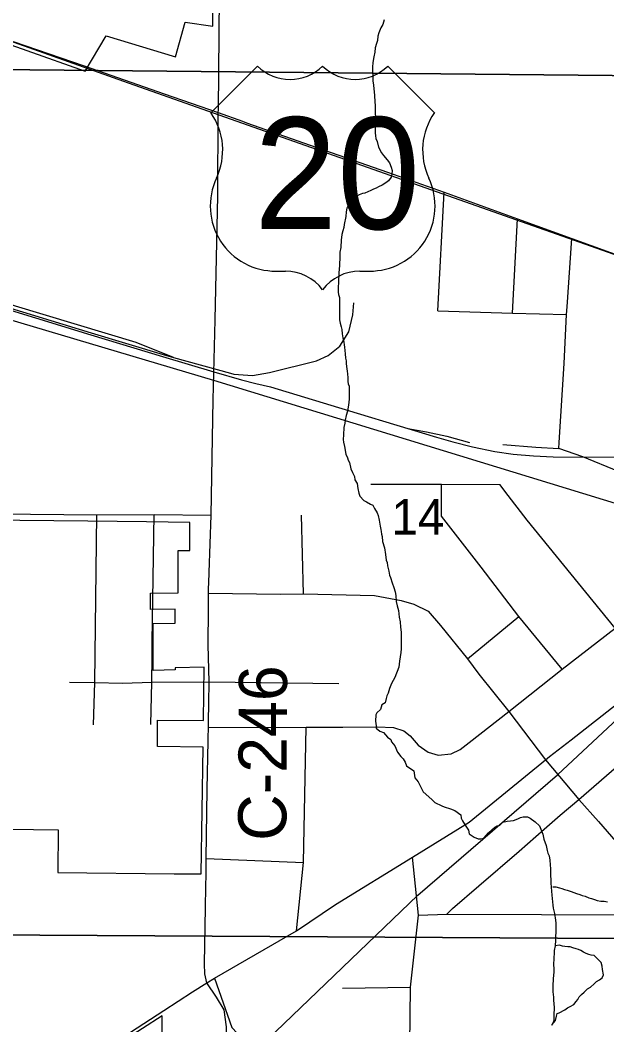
# Model space of a CAD drawing. Extents: x -8.5 to 18.7, y -20.3 to 7.
# Drawn here: x 7.549 to 8.934, y -4.985 to -2.616 of the extents above; entities that cross this region are included whole.
import ezdxf

# ---------------------------------------------------------------- set-up
doc = ezdxf.new("R2010")
doc.units = 0
for name, color, linetype in [('GM_X_City_Street', 7, 'Continuous'), ('GM_X_Corporation', 7, 'Continuous'), ('GM_X_County_Road', 7, 'Continuous'), ('GM_X_County_Road_Text', 7, 'Continuous'), ('GM_X_Minor_River', 7, 'Continuous'), ('GM_X_Rail_Line', 7, 'Continuous'), ('GM_X_Section', 7, 'Continuous'), ('GM_X_Section_Text', 7, 'Continuous'), ('GM_X_Township_Road', 7, 'Continuous'), ('GM_X_US_Location', 7, 'Continuous'), ('GM_X_US_Route', 7, 'Continuous'), ('GM_X_US_Shield', 7, 'Continuous')]:
    doc.layers.add(name, color=color, linetype=linetype)

msp = doc.modelspace()

# ---------------------------------------------------------------- linework, layer by layer
at = {"layer": 'GM_X_City_Street'}
for p, q in [((8.5349, -3.3018), (8.5498, -3.022)), ((8.7113, -3.3072), (8.7232, -3.0847)), ((8.2178, -3.9688), (8.2135, -3.7828)), ((8.6046, -4.1219), (8.7264, -4.0223)), ((7.9955, -4.1762), (8.3014, -4.1803)), ((7.9885, -4.5927), (8.2182, -4.6019)), ((8.3103, -4.8983), (8.4707, -4.8958))]:
    msp.add_line(p, q, dxfattribs=at)
for points in [[(8.5349, -3.3018), (8.7113, -3.3072), (8.8387, -3.3102)], [(8.6887, -3.6163), (8.7663, -3.6227), (8.8202, -3.6262)], [(9.0423, -4.1618), (8.9532, -4.0493), (8.7458, -3.7952), (8.6931, -3.7262), (8.6821, -3.7118), (8.5436, -3.7112), (8.3909, -3.7105), (8.3768, -3.7105)], [(8.8287, -4.1465), (8.7264, -4.0223), (8.6372, -3.9054), (8.5435, -3.7854), (8.5436, -3.7112)], [(7.9938, -3.9672), (8.164, -3.9694), (8.2178, -3.9688), (8.3857, -3.9722), (8.4488, -3.9845), (8.4784, -3.9929), (8.5124, -4.0096), (8.5415, -4.0431), (8.6046, -4.1219), (8.6314, -4.1576), (8.7029, -4.2461), (8.7894, -4.3596), (8.8677, -4.4531), (8.9138, -4.5052), (8.9652, -4.5641), (8.9781, -4.5788), (8.9863, -4.5893), (8.9902, -4.6017), (8.9914, -4.624), (8.9889, -4.725), (8.9773, -4.8567)], [(8.556, -4.7236), (8.5694, -4.7105), (8.632, -4.6568), (8.7266, -4.5756), (8.786, -4.5236), (8.8236, -4.4904), (8.8677, -4.4531), (8.9685, -4.3663), (9.242, -4.1309), (9.2578, -4.1198), (9.2762, -4.1095), (9.3164, -4.0916), (9.4045, -4.0514), (9.4901, -4.0104), (9.501, -4.0055)], [(7.9936, -4.2837), (8.224, -4.2826), (8.3108, -4.2826), (8.3917, -4.2823), (8.4303, -4.2837), (8.4544, -4.2915), (8.47, -4.3032), (8.4888, -4.3252), (8.5122, -4.3418), (8.5356, -4.3486), (8.5668, -4.3457), (8.5873, -4.3355), (8.6089, -4.3192), (8.7029, -4.2461), (8.8287, -4.1465), (8.9532, -4.0493)], [(8.2014, -4.7632), (8.2182, -4.6019), (8.224, -4.2826)], [(8.4895, -4.7259), (8.556, -4.7236), (8.7794, -4.7248), (8.9889, -4.725), (9.1204, -4.7245)], [(8.008, -4.8746), (8.0485, -4.9913), (8.0846, -5.0292), (8.156, -5.0296), (8.3862, -5.0311), (8.4687, -5.032)]]:
    msp.add_lwpolyline(points, dxfattribs=at)
at = {"layer": 'GM_X_Corporation'}
for points in [[(7.4266, -2.6387), (7.7027, -2.7367), (7.7524, -2.6529), (7.916, -2.7029), (7.9387, -2.6208), (8.0043, -2.6306), (8.0087, -1.9682), (8.5043, -1.9685), (8.5067, -2.2912), (9.5201, -2.2978), (9.5201, -2.1481), (10.526, -2.0578)], [(7.4642, -4.5224), (7.6393, -4.5249), (7.6378, -4.6255), (7.9127, -4.6289), (7.9768, -4.6289), (7.9808, -4.3298), (7.8734, -4.3289), (7.8734, -4.2663), (7.982, -4.2672), (7.9837, -4.1417), (7.9148, -4.1429), (7.9148, -4.1478), (7.8629, -4.1496), (7.8629, -4.0386), (7.9148, -4.0377), (7.9148, -4.0044), (7.8565, -4.0052), (7.8565, -3.9673), (7.9224, -3.9662), (7.9224, -3.8667), (7.9496, -3.8662), (7.9496, -3.8006), (7.8475, -3.7992), (7.709, -3.7972), (7.387, -3.7942)], [(7.4601, -5.6404), (7.7395, -5.3837), (7.7468, -5.524), (7.8603, -5.5216), (7.8645, -5.281), (7.9649, -5.184), (7.9696, -5.0261), (7.8847, -5.0791), (7.8847, -4.9635), (7.5596, -5.1724), (7.5633, -5.1781), (7.5709, -5.323), (7.5752, -5.3835), (7.6162, -5.4517), (7.4083, -5.6456)]]:
    msp.add_lwpolyline(points, dxfattribs=at)
at = {"layer": 'GM_X_County_Road'}
for p, q in [((8.84, -3.2921), (8.8512, -3.1312)), ((7.9999, -3.783), (8.0032, -3.6018)), ((7.406, -3.7793), (7.7303, -3.7822)), ((7.9941, -3.9594), (7.9954, -3.9207)), ((7.9561, -4.9072), (7.99, -4.8855)), ((7.8884, -4.9505), (7.9561, -4.9072))]:
    msp.add_line(p, q, dxfattribs=at)
for points in [[(8.0032, -3.6018), (8.0049, -3.5112), (8.0092, -3.3226), (8.0155, -3.0302), (8.0169, -2.8342)], [(8.8211, -3.6122), (8.8331, -3.4255), (8.8387, -3.3102), (8.84, -3.2921)], [(9.09, -3.7111), (9.0494, -3.7108), (9.0213, -3.7107), (9.0072, -3.7048), (8.9612, -3.6799), (8.8774, -3.6459), (8.8202, -3.6262), (8.8211, -3.6122)], [(7.7303, -3.7822), (7.8657, -3.7818), (7.9999, -3.783)], [(7.9954, -3.9207), (7.9954, -3.9187), (7.9999, -3.783)], [(8.7987, -4.3523), (8.85, -4.3126), (8.9671, -4.2208), (9.0423, -4.1618), (9.1323, -4.0909), (9.2328, -4.0125), (9.2617, -3.9889), (9.3379, -3.9226), (9.379, -3.8896), (9.4122, -3.8719), (9.4409, -3.8552), (9.5107, -3.7996)], [(7.9936, -4.0005), (7.9937, -3.9966), (7.9938, -3.9672), (7.9941, -3.9594)], [(7.9938, -4.1179), (7.9937, -4.114), (7.993, -4.0926), (7.9936, -4.0005)], [(7.9937, -4.2758), (7.9938, -4.2699), (7.9943, -4.2267), (7.9955, -4.1762), (7.9938, -4.1179)], [(7.9929, -4.3149), (7.993, -4.3091), (7.9936, -4.2837), (7.9937, -4.2758)], [(7.9881, -4.6298), (7.9882, -4.62), (7.9885, -4.5927), (7.9903, -4.43), (7.9929, -4.3149)], [(7.99, -4.8855), (8.008, -4.8746), (8.2014, -4.7632), (8.2935, -4.7011), (8.475, -4.5892), (8.6089, -4.5067), (8.7894, -4.3596), (8.7987, -4.3523)], [(8.4636, -6.3145), (8.4608, -5.5935), (8.4631, -5.4268), (8.4667, -5.1727), (8.4687, -5.032), (8.4707, -4.8958), (8.4895, -4.7259), (8.475, -4.5892)], [(7.9868, -4.7084), (7.9878, -4.659), (7.9881, -4.6298)], [(7.99, -4.8855), (7.9853, -4.8646), (7.9842, -4.8408), (7.9868, -4.7084)], [(7.9499, -5.5424), (7.9537, -5.5305), (7.9601, -5.502), (7.9662, -5.4633), (7.9675, -5.406), (7.9678, -5.3286), (7.9697, -5.2541), (7.978, -5.1869), (7.9959, -5.112), (8.0222, -5.0631), (8.0365, -5.0184), (8.0365, -4.9895), (8.0308, -4.9491), (8.0127, -4.9192), (7.99, -4.8855)], [(7.6035, -5.1361), (7.6052, -5.135), (7.8884, -4.9505)]]:
    msp.add_lwpolyline(points, dxfattribs=at)
at = {"layer": 'GM_X_Minor_River'}
for points in [[(8.4086, -2.6155), (8.4048, -2.6262), (8.4003, -2.6346), (8.3958, -2.646), (8.3936, -2.6536)], [(8.3936, -2.6536), (8.3929, -2.6642), (8.3899, -2.6711), (8.3869, -2.6817), (8.3862, -2.6916), (8.3839, -2.7023), (8.3817, -2.7159), (8.381, -2.7273), (8.3812, -2.7592), (8.3835, -2.7691), (8.3852, -2.7942), (8.386, -2.8086), (8.3868, -2.8177), (8.3869, -2.8314), (8.3877, -2.8496), (8.3878, -2.8618), (8.3871, -2.8732), (8.3871, -2.8815), (8.3879, -2.8891), (8.3887, -2.8952), (8.3918, -2.902), (8.3949, -2.9157), (8.4018, -2.9293), (8.4071, -2.9354), (8.4155, -2.9452), (8.4209, -2.9528), (8.4247, -2.9626), (8.427, -2.971), (8.4263, -2.9793), (8.4248, -2.9862), (8.4188, -2.9946), (8.412, -2.9999), (8.4037, -3.0053), (8.3953, -3.0091), (8.3893, -3.0122), (8.3832, -3.0145), (8.3771, -3.0175), (8.3696, -3.0206), (8.3628, -3.0237), (8.3574, -3.0252), (8.3491, -3.0283), (8.3438, -3.0314), (8.3385, -3.0375), (8.3332, -3.0428), (8.3279, -3.0474), (8.3234, -3.0535), (8.3204, -3.0596), (8.3189, -3.0679), (8.3182, -3.0793), (8.3138, -3.0976), (8.313, -3.1052), (8.3108, -3.1128), (8.3086, -3.1219), (8.3078, -3.1288), (8.3071, -3.1341), (8.3057, -3.1523), (8.3035, -3.163), (8.3035, -3.1789), (8.3028, -3.1888), (8.3029, -3.1941), (8.3021, -3.204), (8.3014, -3.2108), (8.3015, -3.2184), (8.3007, -3.2276), (8.3008, -3.2367), (8.3001, -3.2435), (8.3001, -3.2572), (8.3009, -3.2633), (8.3025, -3.2701), (8.3026, -3.2936), (8.3026, -3.3012), (8.3027, -3.3225), (8.3043, -3.3308), (8.3066, -3.3392), (8.3082, -3.3453), (8.309, -3.3559), (8.3105, -3.365), (8.3129, -3.3756), (8.3137, -3.3817), (8.3144, -3.387), (8.3152, -3.3946), (8.316, -3.403), (8.3168, -3.4128), (8.3184, -3.4197), (8.3184, -3.4257), (8.3192, -3.4326), (8.3208, -3.444), (8.3216, -3.45), (8.3224, -3.4591), (8.3224, -3.4683), (8.3232, -3.4736), (8.3255, -3.4789), (8.3257, -3.5093), (8.325, -3.5176), (8.3242, -3.5229), (8.322, -3.5381), (8.3183, -3.548), (8.3161, -3.5594), (8.3153, -3.5663), (8.3131, -3.5762), (8.3124, -3.5936)], [(8.3124, -3.5936), (8.3117, -3.605), (8.3125, -3.6111), (8.3148, -3.621), (8.318, -3.6392), (8.3218, -3.6483), (8.3233, -3.6536), (8.3264, -3.6589), (8.3295, -3.6741), (8.3334, -3.6824), (8.338, -3.6923), (8.3388, -3.6999), (8.3449, -3.7089), (8.3465, -3.7203), (8.3488, -3.731), (8.3511, -3.7385), (8.3603, -3.7484), (8.3664, -3.7521), (8.3763, -3.7574), (8.3816, -3.7597), (8.3854, -3.7672), (8.3915, -3.7779), (8.3938, -3.7839), (8.3962, -3.7953), (8.3985, -3.809), (8.4001, -3.8166), (8.4009, -3.8219), (8.4024, -3.8279), (8.4032, -3.8333), (8.404, -3.8454), (8.4094, -3.8598), (8.4118, -3.8758), (8.4133, -3.8894), (8.4156, -3.8947), (8.4164, -3.9023), (8.4195, -3.9152), (8.4211, -3.9243), (8.4234, -3.9304), (8.4273, -3.9425), (8.4311, -3.9539), (8.4342, -3.9638), (8.4358, -3.9729), (8.4366, -3.9865), (8.4389, -3.9972), (8.442, -4.0078), (8.4428, -4.0161), (8.4436, -4.0237), (8.446, -4.0344), (8.4468, -4.0473), (8.4476, -4.0526), (8.4484, -4.0594), (8.4485, -4.0982), (8.4478, -4.1073), (8.4441, -4.127), (8.4427, -4.1415), (8.4337, -4.1658), (8.4254, -4.1803), (8.4209, -4.1917), (8.4179, -4.2031), (8.4149, -4.2092), (8.4127, -4.2153), (8.4105, -4.2252), (8.4029, -4.2306), (8.3999, -4.2412), (8.3908, -4.2488), (8.3886, -4.2542), (8.3879, -4.2686), (8.3895, -4.28), (8.3895, -4.2853), (8.3979, -4.2921), (8.407, -4.2959), (8.4162, -4.3065), (8.4238, -4.3117), (8.4253, -4.3178), (8.4337, -4.3269), (8.4399, -4.342), (8.4475, -4.3519), (8.4529, -4.3579), (8.4575, -4.3655), (8.4613, -4.3739), (8.4781, -4.3859), (8.4796, -4.3966), (8.4804, -4.4026), (8.4888, -4.4117), (8.5003, -4.4352), (8.5209, -4.4533), (8.5278, -4.4609), (8.5445, -4.4684), (8.5499, -4.4707), (8.5651, -4.4752), (8.575, -4.4797), (8.5894, -4.4895), (8.5902, -4.4971), (8.5933, -4.5039), (8.5994, -4.5137), (8.6071, -4.5259), (8.6086, -4.5342), (8.614, -4.5372), (8.6208, -4.5425), (8.6299, -4.5463), (8.6368, -4.5462)], [(8.6368, -4.5462), (8.6436, -4.5447), (8.6542, -4.5317), (8.6693, -4.5187), (8.6746, -4.5157), (8.6814, -4.5141), (8.6882, -4.5072), (8.6988, -4.5049), (8.7064, -4.5034), (8.7132, -4.5026), (8.7238, -4.4987), (8.7299, -4.4956), (8.7367, -4.4941), (8.7466, -4.494), (8.7527, -4.4971), (8.7649, -4.5061), (8.7748, -4.5159), (8.7825, -4.5349), (8.7848, -4.547), (8.791, -4.5622), (8.7933, -4.5736), (8.7949, -4.5797), (8.7979, -4.5865), (8.7995, -4.5963), (8.8003, -4.6077), (8.8011, -4.6169), (8.8012, -4.6244), (8.802, -4.651), (8.8037, -4.6791), (8.8061, -4.7027), (8.8069, -4.7095), (8.81, -4.7224), (8.8123, -4.7376), (8.8131, -4.7452), (8.8132, -4.7573), (8.8126, -4.7847), (8.8119, -4.7984), (8.8097, -4.8098), (8.8097, -4.8151), (8.809, -4.8273), (8.8083, -4.8432), (8.8084, -4.8516), (8.8084, -4.8607), (8.807, -4.8751), (8.807, -4.8812), (8.8063, -4.888), (8.8064, -4.907), (8.8079, -4.9192), (8.808, -4.9268), (8.8096, -4.9435), (8.8096, -4.9488), (8.8089, -4.9572), (8.809, -4.9716), (8.8082, -4.9777), (8.803, -4.9861)], [(8.8066, -4.6591), (8.8134, -4.6591), (8.8218, -4.6615), (8.8278, -4.663), (8.8339, -4.6654), (8.8399, -4.6669), (8.8497, -4.6701), (8.8626, -4.6747), (8.8702, -4.6771), (8.8755, -4.6794), (8.8823, -4.681), (8.8913, -4.6856), (8.8974, -4.6872), (8.9049, -4.6895), (8.911, -4.6919), (8.9193, -4.6935), (8.9277, -4.6935), (8.9352, -4.6944)], [(8.8047, -4.9841), (8.8123, -4.9742), (8.8147, -4.9644), (8.8162, -4.9576), (8.8216, -4.9561), (8.8345, -4.9494), (8.8406, -4.9449), (8.8475, -4.9411), (8.8558, -4.9367), (8.8612, -4.9299), (8.8651, -4.9246), (8.8689, -4.9185), (8.8742, -4.9133), (8.8804, -4.908), (8.888, -4.8997), (8.8949, -4.896), (8.904, -4.8877), (8.9094, -4.8824), (8.9163, -4.8787), (8.9224, -4.8742), (8.9262, -4.8667), (8.9233, -4.8545), (8.9226, -4.8461), (8.9204, -4.8377), (8.9038, -4.8209), (8.897, -4.8201), (8.891, -4.8185), (8.8849, -4.8162), (8.8789, -4.8131), (8.8721, -4.8092), (8.8668, -4.8069), (8.8615, -4.8053), (8.8539, -4.803), (8.8471, -4.8007), (8.8418, -4.8006), (8.835, -4.7998), (8.8289, -4.799), (8.8221, -4.7966), (8.8122, -4.7981)]]:
    msp.add_lwpolyline(points, dxfattribs=at)
at = {"layer": 'GM_X_Rail_Line'}
for points in [[(-3.1051, 1.2532), (-2.4469, 1.0116), (-1.5221, 0.6739), (-0.4101, 0.2634), (0.7595, -0.1688), (1.8743, -0.5688), (3.1764, -1.0285), (4.3174, -1.4463), (6.1065, -2.1352), (6.899, -2.4421), (7.8038, -2.7637), (9.1245, -3.2289), (9.8265, -3.4832)], [(-4.1359, 0.4799), (-3.9917, 0.3963), (-3.701, 0.2417), (-3.3191, 0.0535), (-3.0415, -0.0676), (-2.7956, -0.1644), (-2.5273, -0.2576), (-1.5921, -0.5518), (0.1442, -1.0771), (1.8247, -1.5912), (3.5032, -2.1053), (6.0055, -2.8718), (6.8969, -3.1354), (8.0058, -3.465), (9.3799, -3.8857)], [(7.3236, -3.2381), (7.7157, -3.3577), (7.8852, -3.4089), (8.0067, -3.4453), (8.0718, -3.4639), (8.1057, -3.4725), (8.1404, -3.481), (8.3446, -3.5425), (8.5322, -3.5993), (8.5706, -3.6101), (8.6168, -3.6222), (8.6695, -3.633), (8.713, -3.639), (8.7605, -3.6433), (8.8074, -3.6455), (8.9644, -3.6463)], [(7.9111, -3.4112), (7.8234, -3.3765), (7.5381, -3.2905), (7.3855, -3.2428), (7.325, -3.2337)], [(7.325, -3.2337), (7.717, -3.3532), (7.8865, -3.4045), (7.9111, -3.4112)], [(7.9111, -3.4112), (8.0458, -3.4483), (8.0538, -3.4505), (8.0977, -3.4538), (8.1373, -3.4472), (8.2489, -3.4195), (8.2761, -3.4067), (8.3035, -3.3846), (8.3253, -3.3509), (8.3342, -3.3108), (8.3368, -3.2825)], [(8.4641, -3.5787), (8.5085, -3.5867), (8.5564, -3.5969), (8.6098, -3.6116)], [(1.838, -10.6862), (2.1974, -10.3661), (2.8053, -9.8305), (3.4123, -9.2873), (4.0286, -8.7279), (4.7575, -8.0687), (5.3952, -7.4956), (6.8786, -6.1515), (7.9737, -5.1713), (8.488, -4.679), (8.8174, -4.395), (9.2327, -4.0082), (9.3799, -3.8857)]]:
    msp.add_lwpolyline(points, dxfattribs=at)
at = {"layer": 'GM_X_Section'}
for points in [[(7.5243, -0.7725), (9.5232, -0.7767), (9.5129, -2.7521), (7.4906, -2.7325)], [(9.5129, -2.7521), (9.4964, -4.7842), (7.4589, -4.7722), (7.4906, -2.7325)], [(7.4589, -4.7722), (9.4964, -4.7842), (9.4685, -6.7898), (7.4371, -6.7861)]]:
    msp.add_lwpolyline(points, close=True, dxfattribs=at)
at = {"layer": 'GM_X_Township_Road'}
msp.add_line((7.666, -4.177), (7.7237, -4.1778), dxfattribs=at)
for points in [[(8.0169, -2.8342), (8.017, -2.8278), (8.02, -2.5589)], [(7.7226, -4.2773), (7.7257, -4.1778), (7.7303, -3.7822)], [(7.8608, -4.1177), (7.8611, -4.0821), (7.8657, -3.7818)], [(7.858, -4.2765), (7.8603, -4.177), (7.8608, -4.1177)], [(7.7237, -4.1778), (7.7257, -4.1778), (7.7907, -4.1793), (7.8603, -4.177), (7.9955, -4.1762)]]:
    msp.add_lwpolyline(points, dxfattribs=at)
at = {"layer": 'GM_X_US_Route'}
for points in [[(7.5325, -2.6664), (7.7005, -2.7242), (7.8894, -2.7896), (8.0169, -2.8342), (8.0737, -2.8547)], [(8.0737, -2.8547), (8.0832, -2.8582), (8.2336, -2.911), (8.4162, -2.9748), (8.5498, -3.022), (8.7232, -3.0847), (8.8512, -3.1312), (8.9877, -3.1808), (9.1282, -3.2318), (9.2629, -3.2804), (9.3189, -3.3008), (9.5148, -3.372)]]:
    msp.add_lwpolyline(points, dxfattribs=at)
at = {"layer": 'GM_X_US_Shield'}
for p, q in [((8.1093, -2.7244), (7.9995, -2.8343)), ((8.5268, -2.8343), (8.4169, -2.7244)), ((8.1533, -3.2078), (8.1752, -3.2078)), ((8.351, -3.2078), (8.373, -3.2078))]:
    msp.add_line(p, q, dxfattribs=at)
for centre, radius, start, end in [((8.1862, -2.6459), 0.1099, 225.573, 314.427), ((8.34, -2.6459), 0.1099, 225.573, 314.427), ((7.8735, -2.9225), 0.1538, 334.5471, 35.0009), ((8.6528, -2.9225), 0.1538, 144.9991, 205.4529), ((8.1516, -3.054), 0.1538, 154.8319, 270.6383), ((8.3747, -3.054), 0.1538, 269.3617, 25.1681), ((8.1752, -3.3177), 0.1099, 36.8699, 90), ((8.351, -3.3177), 0.1099, 90, 143.1301)]:
    msp.add_arc(centre, radius, start, end, dxfattribs=at)

# ---------------------------------------------------------------- texts
at = {"layer": 'GM_X_County_Road_Text'}
msp.add_text('C-246', height=0.11364, rotation=89.7233, dxfattribs=at).set_placement((8.1772, -4.5512))
at = {"layer": 'GM_X_Section_Text'}
msp.add_text('14', height=0.08371, rotation=0, dxfattribs=at).set_placement((8.4256, -3.8291))
at = {"layer": 'GM_X_US_Location'}
for s in ['0', '/']:
    msp.add_text(s, height=0.000379, dxfattribs=at).set_placement((8.263, -2.9792))
msp.add_text('20', height=0.000379, rotation=0, dxfattribs=at).set_placement((8.1848, -3.0576))
at = {"layer": 'GM_X_US_Shield'}
msp.add_text('20', height=0.26367, dxfattribs=at).set_placement((8.1013, -3.1089))

doc.saveas('drawing.dxf')
